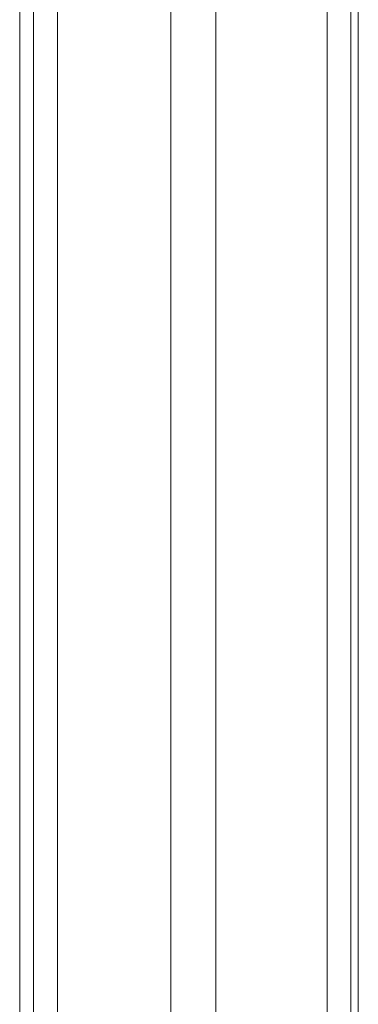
# Model space of a CAD drawing. Header units: inches. Extents: x 424 to 2043, y -237 to 445.
# Tile 832 of 965: x 866.287 to 866.449, y 230.067 to 230.537. Entities that reach past the tile are written whole.
import ezdxf

# ---------------------------------------------------------------- set-up
doc = ezdxf.new("R2010")
doc.units = ezdxf.units.IN
doc.header["$MEASUREMENT"] = 0
doc.layers.add('A-DOOR', color=31, linetype='Continuous', lineweight=9)

# ---------------------------------------------------------------- blocks, each defined once
blk = doc.blocks.new('5-panel_Bi-fold_external_door_10806 - Type 1-V72-Section 1')
at = {"layer": 'A-DOOR'}
for p, q in [((-110.58121, 16.33744), (-110.58121, 14.5)), ((-110.4523, 16.33744), (-110.4523, 14.5)), ((-110.59266, 16.26271), (-110.59266, 14.5)), ((-110.44105, 16.26274), (-110.44105, 14.5)), ((-110.43747, 16.26274), (-110.43747, 14.5)), ((-110.5992, 16.26143), (-110.5992, 14.5)), ((-110.52699, 16.17354), (-110.52699, 14.849)), ((-110.50557, 16.17354), (-110.50557, 14.849))]:
    blk.add_line(p, q, dxfattribs=at)

msp = doc.modelspace()

# ---------------------------------------------------------------- block references
at = {"layer": 'A-DOOR'}
msp.add_blockref('5-panel_Bi-fold_external_door_10806 - Type 1-V72-Section 1', (976.88654, 215.09721), dxfattribs=at)

doc.saveas('drawing.dxf')
